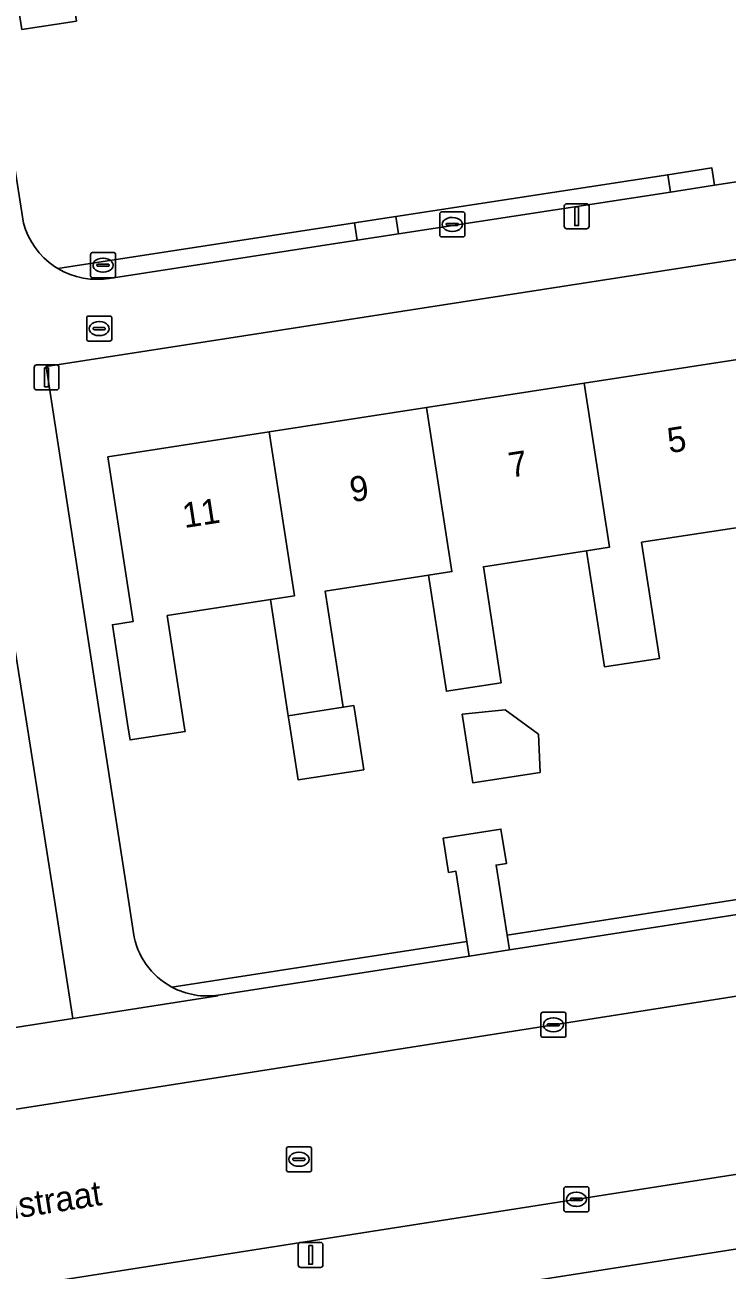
# Model space of a CAD drawing. Extents: x 160077 to 160948, y 386481 to 387498.
# Drawn here: x 160318.55 to 160346.61, y 387228.36 to 387278.08 of the extents above; entities that cross this region are included whole.
import ezdxf

# ---------------------------------------------------------------- set-up
doc = ezdxf.new("R2010")
doc.units = 0
for name, color, linetype in [('IMGEO_Brandkraan', 7, 'Continuous'), ('IMGEO_Erf', 7, 'Continuous'), ('IMGEO_Groenvoorziening', 7, 'Continuous'), ('IMGEO_Haag', 7, 'Continuous'), ('IMGEO_Kolk', 7, 'Continuous'), ('IMGEO_Lichtmast', 7, 'Continuous'), ('IMGEO_Openbare_ruimte_label', 7, 'Continuous'), ('IMGEO_Pand', 7, 'Continuous'), ('IMGEO_Pand_nummerreeks', 7, 'Continuous'), ('IMGEO_Rijbaan_lokaal_open', 7, 'Continuous'), ('IMGEO_Rioolput', 7, 'Continuous'), ('IMGEO_Voetpad_open', 7, 'Continuous')]:
    doc.layers.add(name, color=color, linetype=linetype)

msp = doc.modelspace()

# ---------------------------------------------------------------- linework, layer by layer
at = {"layer": 'IMGEO_Brandkraan'}
for p, q in [((160321.021, 387265.526), (160321.021, 387266.378)), ((160321.096, 387266.452), (160321.948, 387266.452)), ((160322.022, 387266.378), (160322.022, 387265.526)), ((160321.28, 387265.946), (160321.28, 387265.958)), ((160321.718, 387265.909), (160321.32, 387265.909)), ((160321.323, 387265.995), (160321.721, 387265.995)), ((160321.509, 387266.232), (160321.534, 387266.232)), ((160321.764, 387265.958), (160321.764, 387265.946)), ((160321.948, 387265.452), (160321.096, 387265.452)), ((160321.532, 387265.672), (160321.507, 387265.672))]:
    msp.add_line(p, q, dxfattribs=at)
for points in [[(160321.021, 387265.526), (160321.021, 387266.378)], [(160321.096, 387266.452), (160321.948, 387266.452)], [(160322.022, 387266.378), (160322.022, 387265.526)], [(160321.948, 387265.452), (160321.096, 387265.452)]]:
    msp.add_lwpolyline(points, dxfattribs=at)
for centre, radius, start, end in [((160321.098, 387266.376), 0.0765, 91.552, 178.448), ((160321.098, 387266.376), 0.0765, 91.552, 178.448), ((160321.946, 387266.376), 0.0765, 1.552, 88.448), ((160321.946, 387266.376), 0.0765, 1.552, 88.448), ((160321.32, 387265.955), 0.0403, 85.8775, 175.7526), ((160321.317, 387265.945), 0.0366, 178.938, 274.7102), ((160321.721, 387265.952), 0.043, 264.8664, 352.4533), ((160321.725, 387265.957), 0.0386, 1.7309, 96.639), ((160321.098, 387265.528), 0.0765, 181.552, 268.448), ((160321.098, 387265.528), 0.0765, 181.552, 268.448), ((160321.946, 387265.528), 0.0765, 271.552, 358.448), ((160321.946, 387265.528), 0.0765, 271.552, 358.448)]:
    msp.add_arc(centre, radius, start, end, dxfattribs=at)
for centre, major_axis, ratio, start_param, end_param in [((160321.508, 387265.952), (-0.387, 0.002), 0.722429, 4.712389, 7.853982), ((160321.533, 387265.952), (-0.39, 0.002), 0.717154, 1.570796, 4.712389)]:
    msp.add_ellipse(centre, major_axis=major_axis, ratio=ratio, start_param=start_param, end_param=end_param, dxfattribs=at)
at = {"layer": 'IMGEO_Erf'}
for points in [[(160360.174, 387278.766), (160356.842, 387299.449), (160314.91, 387292.943), (160318.492, 387270.165), (160318.576, 387269.906), (160318.682, 387269.656), (160318.81, 387269.416), (160318.96, 387269.188), (160319.129, 387268.975), (160319.316, 387268.777), (160319.52, 387268.597), (160319.74, 387268.437), (160319.874, 387268.352), (160331.723, 387270.174), (160333.38, 387270.429), (160344.24, 387272.099), (160346.006, 387272.371), (160346.11, 387271.679), (160357.926, 387273.496)], [(160320.613, 387278.235), (160318.426, 387277.898), (160317.702, 387282.542)], [(160347.795, 387247.548), (160350.181, 387247.918), (160350.396, 387246.549), (160350.068, 387246.498), (160350.508, 387243.699), (160355.885, 387244.536), (160355.229, 387248.703), (160364.673, 387250.186), (160361.388, 387270.942), (160319.398, 387264.441), (160321.626, 387250), (160322.607, 387243.646), (160322.887, 387241.83)], [(160347.315, 387258.057), (160343.193, 387257.421), (160343.908, 387252.785), (160341.713, 387252.446), (160340.997, 387257.081), (160336.875, 387256.445), (160337.59, 387251.809), (160335.395, 387251.47), (160334.679, 387256.105), (160330.557, 387255.469), (160331.272, 387250.833), (160331.696, 387250.898), (160331.747, 387250.573), (160332.092, 387248.339), (160329.472, 387247.934), (160329.127, 387250.169), (160329.077, 387250.494), (160328.361, 387255.129), (160324.239, 387254.493), (160324.932, 387250), (160324.952, 387249.867), (160322.757, 387249.528), (160322.684, 387250), (160322.047, 387254.13), (160322.884, 387254.259), (160321.87, 387260.833), (160328.31, 387261.827), (160334.606, 387262.798), (160340.902, 387263.77), (160347.197, 387264.741)], [(160324.424, 387239.657), (160336.217, 387241.485), (160335.777, 387244.285), (160335.482, 387244.24), (160335.267, 387245.607), (160337.575, 387245.965), (160337.79, 387244.593), (160337.378, 387244.53), (160337.818, 387241.733), (160348.809, 387243.436), (160348.37, 387246.231), (160348.011, 387246.175), (160347.795, 387247.548)]]:
    msp.add_lwpolyline(points, dxfattribs=at)
for points in [[(160336.451, 387247.82), (160336.031, 387250.551), (160337.746, 387250.729), (160339.078, 387249.753), (160339.139, 387248.233)], [(160360.206, 387227.315), (160366.123, 387228.252), (160365.52, 387232.102), (160323.427, 387225.514), (160324.041, 387221.589), (160330.053, 387222.541), (160336.282, 387223.527), (160342.046, 387224.44), (160347.963, 387225.377), (160354.05, 387226.34)]]:
    msp.add_lwpolyline(points, close=True, dxfattribs=at)
msp.add_arc((160325.828, 387242.28), 2.975, 188.7027, 241.8421, dxfattribs=at)
at = {"layer": 'IMGEO_Groenvoorziening'}
for points in [[(160344.344, 387271.407), (160344.24, 387272.099), (160333.38, 387270.429), (160333.484, 387269.737)], [(160320.113, 387268.223), (160320.363, 387268.116), (160320.621, 387268.031), (160320.886, 387267.97), (160321.155, 387267.933), (160321.426, 387267.92), (160321.698, 387267.931), (160321.915, 387267.958), (160331.827, 387269.482), (160331.723, 387270.174), (160319.874, 387268.352)], [(160319.732, 387243.129), (160318.652, 387250), (160318.124, 387253.356), (160314.336, 387252.781), (160314.475, 387251.826), (160313.169, 387251.626), (160313.432, 387250), (160313.855, 387247.388), (160314.517, 387243.296), (160315.436, 387237.621), (160320.474, 387238.407)], [(160348.902, 387242.844), (160348.809, 387243.436), (160337.818, 387241.733), (160337.911, 387241.14)]]:
    msp.add_lwpolyline(points, close=True, dxfattribs=at)
msp.add_lwpolyline([(160326.283, 387239.338), (160336.31, 387240.892), (160336.217, 387241.485), (160324.424, 387239.657)], dxfattribs=at)
msp.add_arc((160325.833, 387242.294), 2.99, 241.8751, 278.651, dxfattribs=at)
at = {"layer": 'IMGEO_Haag'}
for points in [[(160344.344, 387271.407), (160344.24, 387272.099), (160333.38, 387270.429), (160333.484, 387269.737)], [(160320.113, 387268.223), (160320.363, 387268.116), (160320.621, 387268.031), (160320.886, 387267.97), (160321.155, 387267.933), (160321.426, 387267.92), (160321.698, 387267.931), (160321.915, 387267.958), (160331.827, 387269.482), (160331.723, 387270.174), (160319.874, 387268.352)], [(160348.902, 387242.844), (160348.809, 387243.436), (160337.818, 387241.733), (160337.911, 387241.14)]]:
    msp.add_lwpolyline(points, close=True, dxfattribs=at)
msp.add_lwpolyline([(160326.283, 387239.338), (160336.31, 387240.892), (160336.217, 387241.485), (160324.424, 387239.657)], dxfattribs=at)
msp.add_arc((160325.833, 387242.294), 2.99, 241.8751, 278.651, dxfattribs=at)
at = {"layer": 'IMGEO_Kolk'}
for p, q in [((160335.131, 387269.686), (160335.131, 387270.538)), ((160335.206, 387270.612), (160336.058, 387270.612)), ((160335.619, 387270.392), (160335.644, 387270.392)), ((160336.132, 387270.538), (160336.132, 387269.686)), ((160335.39, 387270.106), (160335.39, 387270.118)), ((160335.828, 387270.069), (160335.43, 387270.069)), ((160335.433, 387270.155), (160335.831, 387270.155)), ((160335.642, 387269.832), (160335.617, 387269.832)), ((160335.874, 387270.118), (160335.874, 387270.106)), ((160336.058, 387269.612), (160335.206, 387269.612)), ((160339.169, 387237.728), (160339.169, 387238.58)), ((160339.244, 387238.654), (160340.096, 387238.654)), ((160340.17, 387238.58), (160340.17, 387237.728)), ((160339.428, 387238.148), (160339.428, 387238.16)), ((160339.866, 387238.111), (160339.468, 387238.111)), ((160339.471, 387238.197), (160339.869, 387238.197)), ((160339.657, 387238.434), (160339.682, 387238.434)), ((160339.912, 387238.16), (160339.912, 387238.148)), ((160340.096, 387237.654), (160339.244, 387237.654)), ((160339.68, 387237.874), (160339.655, 387237.874)), ((160340.089, 387230.758), (160340.089, 387231.61)), ((160340.164, 387231.684), (160341.016, 387231.684)), ((160341.09, 387231.61), (160341.09, 387230.758)), ((160340.348, 387231.178), (160340.348, 387231.19)), ((160340.786, 387231.141), (160340.388, 387231.141)), ((160340.391, 387231.227), (160340.789, 387231.227)), ((160340.577, 387231.464), (160340.602, 387231.464)), ((160340.832, 387231.19), (160340.832, 387231.178)), ((160341.016, 387230.684), (160340.164, 387230.684)), ((160340.6, 387230.904), (160340.575, 387230.904))]:
    msp.add_line(p, q, dxfattribs=at)
for points in [[(160335.131, 387269.686), (160335.131, 387270.538)], [(160335.206, 387270.612), (160336.058, 387270.612)], [(160336.132, 387270.538), (160336.132, 387269.686)], [(160336.058, 387269.612), (160335.206, 387269.612)], [(160339.169, 387237.728), (160339.169, 387238.58)], [(160339.244, 387238.654), (160340.096, 387238.654)], [(160340.17, 387238.58), (160340.17, 387237.728)], [(160340.096, 387237.654), (160339.244, 387237.654)], [(160340.089, 387230.758), (160340.089, 387231.61)], [(160340.164, 387231.684), (160341.016, 387231.684)], [(160341.09, 387231.61), (160341.09, 387230.758)], [(160341.016, 387230.684), (160340.164, 387230.684)]]:
    msp.add_lwpolyline(points, dxfattribs=at)
for centre, radius, start, end in [((160335.208, 387270.536), 0.0765, 91.552, 178.448), ((160335.208, 387270.536), 0.0765, 91.552, 178.448), ((160336.056, 387270.536), 0.0765, 1.552, 88.448), ((160336.056, 387270.536), 0.0765, 1.552, 88.448), ((160335.43, 387270.115), 0.0403, 85.8775, 175.7526), ((160335.427, 387270.105), 0.0366, 178.938, 274.7102), ((160335.831, 387270.112), 0.043, 264.8664, 352.4533), ((160335.835, 387270.117), 0.0386, 1.7309, 96.639), ((160335.208, 387269.688), 0.0765, 181.552, 268.448), ((160335.208, 387269.688), 0.0765, 181.552, 268.448), ((160336.056, 387269.688), 0.0765, 271.552, 358.448), ((160336.056, 387269.688), 0.0765, 271.552, 358.448), ((160339.246, 387238.578), 0.0765, 91.552, 178.448), ((160339.246, 387238.578), 0.0765, 91.552, 178.448), ((160340.094, 387238.578), 0.0765, 1.552, 88.448), ((160340.094, 387238.578), 0.0765, 1.552, 88.448), ((160339.468, 387238.157), 0.0403, 85.8775, 175.7526), ((160339.465, 387238.147), 0.0366, 178.938, 274.7102), ((160339.869, 387238.154), 0.043, 264.8664, 352.4533), ((160339.873, 387238.159), 0.0386, 1.7309, 96.639), ((160339.246, 387237.73), 0.0765, 181.552, 268.448), ((160339.246, 387237.73), 0.0765, 181.552, 268.448), ((160340.094, 387237.73), 0.0765, 271.552, 358.448), ((160340.094, 387237.73), 0.0765, 271.552, 358.448), ((160340.166, 387231.608), 0.0765, 91.552, 178.448), ((160340.166, 387231.608), 0.0765, 91.552, 178.448), ((160341.014, 387231.608), 0.0765, 1.552, 88.448), ((160341.014, 387231.608), 0.0765, 1.552, 88.448), ((160340.388, 387231.187), 0.0403, 85.8775, 175.7526), ((160340.385, 387231.177), 0.0366, 178.938, 274.7102), ((160340.789, 387231.184), 0.043, 264.8664, 352.4533), ((160340.793, 387231.189), 0.0386, 1.7309, 96.639), ((160340.166, 387230.76), 0.0765, 181.552, 268.448), ((160340.166, 387230.76), 0.0765, 181.552, 268.448), ((160341.014, 387230.76), 0.0765, 271.552, 358.448), ((160341.014, 387230.76), 0.0765, 271.552, 358.448)]:
    msp.add_arc(centre, radius, start, end, dxfattribs=at)
for centre, major_axis, ratio, start_param, end_param in [((160335.618, 387270.112), (-0.387, 0.002), 0.722429, 4.712389, 7.853982), ((160335.643, 387270.112), (-0.39, 0.002), 0.717154, 1.570796, 4.712389), ((160339.656, 387238.154), (-0.387, 0.002), 0.722429, 4.712389, 7.853982), ((160339.681, 387238.154), (-0.39, 0.002), 0.717154, 1.570796, 4.712389), ((160340.576, 387231.184), (-0.387, 0.002), 0.722429, 4.712389, 7.853982), ((160340.601, 387231.184), (-0.39, 0.002), 0.717154, 1.570796, 4.712389)]:
    msp.add_ellipse(centre, major_axis=major_axis, ratio=ratio, start_param=start_param, end_param=end_param, dxfattribs=at)
at = {"layer": 'IMGEO_Lichtmast'}
for p, q in [((160340.105, 387270.039), (160340.105, 387270.839)), ((160340.105, 387270.839), (160340.105, 387270.039)), ((160340.205, 387270.939), (160340.995, 387270.939)), ((160340.995, 387270.939), (160340.205, 387270.939)), ((160341.095, 387270.839), (160341.095, 387270.039)), ((160341.095, 387270.039), (160341.095, 387270.839)), ((160340.995, 387269.939), (160340.205, 387269.939)), ((160340.205, 387269.939), (160340.995, 387269.939)), ((160318.922, 387263.606), (160318.922, 387264.406)), ((160318.922, 387264.406), (160318.922, 387263.606)), ((160319.022, 387264.506), (160319.812, 387264.506)), ((160319.812, 387264.506), (160319.022, 387264.506)), ((160319.912, 387264.406), (160319.912, 387263.606)), ((160319.912, 387263.606), (160319.912, 387264.406)), ((160319.812, 387263.506), (160319.022, 387263.506)), ((160319.022, 387263.506), (160319.812, 387263.506)), ((160329.472, 387228.564), (160329.472, 387229.364)), ((160329.472, 387229.364), (160329.472, 387228.564)), ((160329.572, 387229.464), (160330.362, 387229.464)), ((160330.362, 387229.464), (160329.572, 387229.464)), ((160330.462, 387229.364), (160330.462, 387228.564)), ((160330.462, 387228.564), (160330.462, 387229.364)), ((160330.362, 387228.464), (160329.572, 387228.464)), ((160329.572, 387228.464), (160330.362, 387228.464))]:
    msp.add_line(p, q, dxfattribs=at)
for points in [[(160340.525, 387270.814), (160340.675, 387270.814), (160340.675, 387270.064), (160340.525, 387270.064), (160340.525, 387270.814)], [(160319.342, 387264.381), (160319.492, 387264.381), (160319.492, 387263.631), (160319.342, 387263.631), (160319.342, 387264.381)], [(160329.892, 387229.339), (160330.042, 387229.339), (160330.042, 387228.589), (160329.892, 387228.589), (160329.892, 387229.339)]]:
    msp.add_lwpolyline(points, dxfattribs=at)
for centre, start, end in [((160340.205, 387270.839), 90, 180), ((160340.205, 387270.839), 90, 180), ((160340.995, 387270.839), 0, 90), ((160340.995, 387270.839), 360, 90), ((160340.205, 387270.039), 180, 270), ((160340.205, 387270.039), 180, 270), ((160340.995, 387270.039), 270, 0), ((160340.995, 387270.039), 270, 0), ((160319.022, 387264.406), 90, 180), ((160319.022, 387264.406), 90, 180), ((160319.812, 387264.406), 0, 90), ((160319.812, 387264.406), 360, 90), ((160319.022, 387263.606), 180, 270), ((160319.022, 387263.606), 180, 270), ((160319.812, 387263.606), 270, 0), ((160319.812, 387263.606), 270, 0), ((160329.572, 387229.364), 90, 180), ((160329.572, 387229.364), 90, 180), ((160330.362, 387229.364), 0, 90), ((160330.362, 387229.364), 360, 90), ((160329.572, 387228.564), 180, 270), ((160329.572, 387228.564), 180, 270), ((160330.362, 387228.564), 270, 0), ((160330.362, 387228.564), 270, 0)]:
    msp.add_arc(centre, 0.1, start, end, dxfattribs=at)
at = {"layer": 'IMGEO_Pand'}
for points in [[(160323.922, 387290.235), (160317.485, 387289.231), (160318.509, 387282.667), (160317.702, 387282.542), (160318.426, 387277.898), (160320.613, 387278.235), (160319.902, 387282.855), (160324.01, 387283.489), (160324.956, 387283.606)], [(160341.912, 387257.221), (160340.997, 387257.081), (160341.713, 387252.446), (160343.908, 387252.785), (160343.193, 387257.421), (160347.315, 387258.057), (160348.207, 387258.191), (160347.197, 387264.741), (160340.902, 387263.77)], [(160340.902, 387263.77), (160334.606, 387262.798), (160335.616, 387256.25), (160334.679, 387256.105), (160335.395, 387251.47), (160337.59, 387251.809), (160336.875, 387256.445), (160340.997, 387257.081), (160341.912, 387257.221)], [(160329.32, 387255.279), (160328.361, 387255.129), (160329.077, 387250.494), (160331.272, 387250.833), (160330.557, 387255.469), (160334.679, 387256.105), (160335.616, 387256.25), (160334.606, 387262.798), (160328.31, 387261.827)], [(160328.31, 387261.827), (160321.87, 387260.833), (160322.884, 387254.259), (160322.047, 387254.13), (160322.684, 387250), (160322.757, 387249.528), (160324.952, 387249.867), (160324.932, 387250), (160324.239, 387254.493), (160328.361, 387255.129), (160329.32, 387255.279)], [(160331.272, 387250.833), (160329.077, 387250.494), (160329.127, 387250.169), (160329.472, 387247.934), (160332.092, 387248.339), (160331.747, 387250.573), (160331.696, 387250.898)], [(160336.031, 387250.551), (160336.451, 387247.82), (160339.139, 387248.233), (160339.078, 387249.753), (160337.746, 387250.729)]]:
    msp.add_lwpolyline(points, close=True, dxfattribs=at)
at = {"layer": 'IMGEO_Rijbaan_lokaal_open'}
msp.add_lwpolyline([(160351.137, 387239.954), (160334.433, 387237.33), (160307.072, 387233.044), (160308.158, 387226.11), (160332.717, 387229.958), (160352.22, 387232.997)], close=True, dxfattribs=at)
at = {"layer": 'IMGEO_Rioolput'}
for p, q in [((160321.174, 387268.059), (160321.174, 387268.911)), ((160321.249, 387268.985), (160322.101, 387268.985)), ((160322.175, 387268.911), (160322.175, 387268.059)), ((160321.433, 387268.479), (160321.433, 387268.491)), ((160321.871, 387268.442), (160321.473, 387268.442)), ((160321.476, 387268.528), (160321.874, 387268.528)), ((160321.662, 387268.765), (160321.687, 387268.765)), ((160321.917, 387268.491), (160321.917, 387268.479)), ((160322.101, 387267.985), (160321.249, 387267.985)), ((160321.685, 387268.205), (160321.66, 387268.205)), ((160329.003, 387232.356), (160329.003, 387233.208)), ((160329.078, 387233.282), (160329.93, 387233.282)), ((160329.491, 387233.062), (160329.516, 387233.062)), ((160330.004, 387233.208), (160330.004, 387232.356)), ((160329.262, 387232.776), (160329.262, 387232.788)), ((160329.7, 387232.739), (160329.302, 387232.739)), ((160329.305, 387232.825), (160329.703, 387232.825)), ((160329.746, 387232.788), (160329.746, 387232.776)), ((160329.93, 387232.282), (160329.078, 387232.282)), ((160329.514, 387232.502), (160329.489, 387232.502))]:
    msp.add_line(p, q, dxfattribs=at)
for points in [[(160321.174, 387268.059), (160321.174, 387268.911)], [(160321.249, 387268.985), (160322.101, 387268.985)], [(160322.175, 387268.911), (160322.175, 387268.059)], [(160322.101, 387267.985), (160321.249, 387267.985)], [(160329.003, 387232.356), (160329.003, 387233.208)], [(160329.078, 387233.282), (160329.93, 387233.282)], [(160330.004, 387233.208), (160330.004, 387232.356)], [(160329.93, 387232.282), (160329.078, 387232.282)]]:
    msp.add_lwpolyline(points, dxfattribs=at)
for centre, radius, start, end in [((160321.251, 387268.909), 0.0765, 91.552, 178.448), ((160321.251, 387268.909), 0.0765, 91.552, 178.448), ((160322.099, 387268.909), 0.0765, 1.552, 88.448), ((160322.099, 387268.909), 0.0765, 1.552, 88.448), ((160321.473, 387268.488), 0.0403, 85.8775, 175.7526), ((160321.47, 387268.478), 0.0366, 178.938, 274.7102), ((160321.874, 387268.485), 0.043, 264.8664, 352.4533), ((160321.878, 387268.49), 0.0386, 1.7309, 96.639), ((160321.251, 387268.061), 0.0765, 181.552, 268.448), ((160321.251, 387268.061), 0.0765, 181.552, 268.448), ((160322.099, 387268.061), 0.0765, 271.552, 358.448), ((160322.099, 387268.061), 0.0765, 271.552, 358.448), ((160329.08, 387233.206), 0.0765, 91.552, 178.448), ((160329.08, 387233.206), 0.0765, 91.552, 178.448), ((160329.928, 387233.206), 0.0765, 1.552, 88.448), ((160329.928, 387233.206), 0.0765, 1.552, 88.448), ((160329.302, 387232.785), 0.0403, 85.8775, 175.7526), ((160329.299, 387232.775), 0.0366, 178.938, 274.7102), ((160329.703, 387232.782), 0.043, 264.8664, 352.4533), ((160329.707, 387232.787), 0.0386, 1.7309, 96.639), ((160329.08, 387232.358), 0.0765, 181.552, 268.448), ((160329.08, 387232.358), 0.0765, 181.552, 268.448), ((160329.928, 387232.358), 0.0765, 271.552, 358.448), ((160329.928, 387232.358), 0.0765, 271.552, 358.448)]:
    msp.add_arc(centre, radius, start, end, dxfattribs=at)
for centre, major_axis, ratio, start_param, end_param in [((160321.661, 387268.485), (-0.387, 0.002), 0.722429, 4.712389, 7.853982), ((160321.686, 387268.485), (-0.39, 0.002), 0.717154, 1.570796, 4.712389), ((160329.49, 387232.782), (-0.387, 0.002), 0.722429, 4.712389, 7.853982), ((160329.515, 387232.782), (-0.39, 0.002), 0.717154, 1.570796, 4.712389)]:
    msp.add_ellipse(centre, major_axis=major_axis, ratio=ratio, start_param=start_param, end_param=end_param, dxfattribs=at)
at = {"layer": 'IMGEO_Voetpad_open'}
for points in [[(160357.926, 387273.496), (160346.11, 387271.679), (160344.344, 387271.407), (160333.484, 387269.737), (160331.827, 387269.482), (160321.915, 387267.958), (160321.698, 387267.931), (160321.426, 387267.92), (160321.155, 387267.933), (160320.886, 387267.97), (160320.621, 387268.031), (160320.363, 387268.116), (160320.113, 387268.223), (160319.874, 387268.352), (160319.74, 387268.437), (160319.52, 387268.597), (160319.316, 387268.777), (160319.129, 387268.975), (160318.96, 387269.188), (160318.81, 387269.416), (160318.682, 387269.656), (160318.576, 387269.906), (160318.492, 387270.165), (160314.91, 387292.943)], [(160314.048, 387278.741), (160314.268, 387277.238), (160314.271, 387277.218), (160315.937, 387266.799), (160316.144, 387265.293), (160316.153, 387265.238), (160317.863, 387255.039), (160318.124, 387253.356), (160318.652, 387250), (160319.732, 387243.129), (160320.474, 387238.407), (160326.261, 387239.313), (160326.283, 387239.338)], [(160319.398, 387264.441), (160361.388, 387270.942), (160360.469, 387276.973), (160360.463, 387276.972)], [(160322.887, 387241.83), (160322.607, 387243.646), (160321.626, 387250), (160319.398, 387264.441)], [(160362.502, 387244.952), (160350.601, 387243.107), (160348.902, 387242.844), (160337.911, 387241.14), (160336.31, 387240.892), (160326.283, 387239.338), (160326.261, 387239.313), (160320.474, 387238.407), (160315.436, 387237.621), (160294.825, 387234.407)], [(160294.707, 387231.107), (160304.207, 387232.595), (160307.072, 387233.044), (160334.433, 387237.33), (160351.137, 387239.954)], [(160367.001, 387235.3), (160354.987, 387233.428), (160352.22, 387232.997), (160332.717, 387229.958), (160308.158, 387226.11), (160305.293, 387225.661), (160295.66, 387224.151)], [(160296.864, 387221.356), (160321.874, 387225.271), (160323.427, 387225.514), (160365.52, 387232.102)]]:
    msp.add_lwpolyline(points, dxfattribs=at)
for points in [[(160346.11, 387271.679), (160346.006, 387272.371), (160344.24, 387272.099), (160344.344, 387271.407)], [(160333.484, 387269.737), (160333.38, 387270.429), (160331.723, 387270.174), (160331.827, 387269.482)], [(160337.911, 387241.14), (160337.818, 387241.733), (160337.378, 387244.53), (160337.79, 387244.593), (160337.575, 387245.965), (160335.267, 387245.607), (160335.482, 387244.24), (160335.777, 387244.285), (160336.217, 387241.485), (160336.31, 387240.892)]]:
    msp.add_lwpolyline(points, close=True, dxfattribs=at)
for centre, radius, start, end in [((160325.828, 387242.28), 2.975, 188.7027, 241.8421), ((160325.833, 387242.294), 2.99, 241.8751, 278.651)]:
    msp.add_arc(centre, radius, start, end, dxfattribs=at)

# ---------------------------------------------------------------- texts
at = {"layer": 'IMGEO_Openbare_ruimte_label'}
msp.add_text('Bruunstraat', height=1, rotation=8.8594, dxfattribs=at).set_placement((160314.841, 387229.894))
at = {"layer": 'IMGEO_Pand_nummerreeks'}
for s, p in [('5', (160344.302, 387260.976)), ('7', (160337.958, 387259.997)), ('9', (160331.614, 387259.018)), ('11', (160324.928, 387257.986))]:
    msp.add_text(s, height=1, rotation=8.7724, dxfattribs=at).set_placement(p)

doc.saveas('drawing.dxf')
